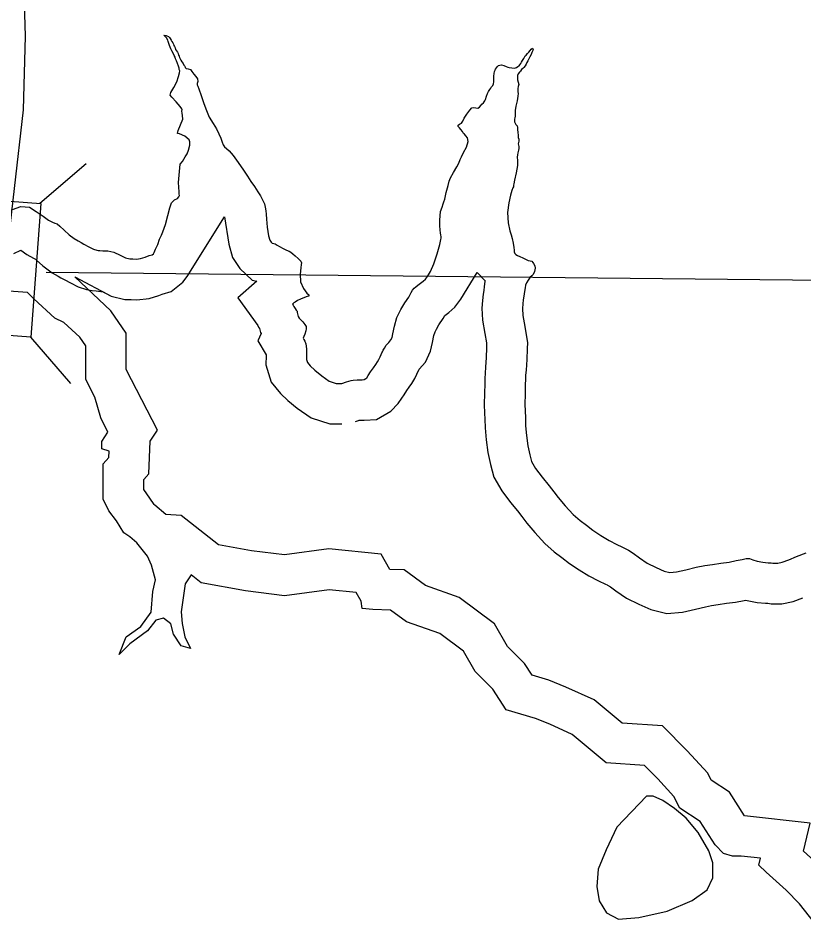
# Model space of a CAD drawing. Extents: x 1662474 to 1856135, y 779280 to 917889.
# Drawn here: x 1736495 to 1737948, y 796203 to 797875 of the extents above; entities that cross this region are included whole.
import ezdxf

# ---------------------------------------------------------------- set-up
doc = ezdxf.new("R2010")
doc.units = 0
for name, color, linetype in [('Exist Hydrographic Lake Shore', 7, 'Continuous'), ('Exist Hydrographic Pond Under 1500 Sq Ft', 7, 'Continuous'), ('Exist Road Secondary Structure Standard Bridge CELL', 7, 'Continuous'), ('Exist Road Secondary Structure Standard Bridge Number Label', 7, 'Continuous'), ('Exist Road Secondary Type 51 Attributed', 7, 'Continuous'), ('Old_Level_44', 7, 'Continuous')]:
    doc.layers.add(name, color=color, linetype=linetype)

msp = doc.modelspace()

# ---------------------------------------------------------------- linework, layer by layer
at = {"layer": 'Exist Hydrographic Lake Shore'}
for points in [[(1736746.8, 797442), (1736749.1, 797448.1), (1736753.4, 797457.2), (1736756.8, 797466.7), (1736758.9, 797471.4), (1736760.4, 797474.3), (1736762.8, 797480.3), (1736767.5, 797494), (1736772.2, 797510.2), (1736775.6, 797524.4), (1736778.8, 797533.9), (1736784, 797539.6), (1736789.6, 797541.8), (1736792.5, 797545.2), (1736793.8, 797547.5), (1736793.2, 797549.9), (1736793, 797554.1), (1736791.6, 797571.7), (1736794.9, 797605.2), (1736798.8, 797610.2), (1736804.2, 797618.9), (1736807.6, 797624.7), (1736810, 797631.2), (1736812.4, 797640.2), (1736812.9, 797646.8), (1736811.6, 797650.4), (1736803.2, 797657.2), (1736793.5, 797661.2), (1736789.6, 797662.2), (1736791.1, 797667.8), (1736795.6, 797677.9), (1736799.5, 797688.8), (1736799.2, 797695.3), (1736798.5, 797699.5), (1736798, 797703.2), (1736798.5, 797706.1), (1736798, 797707.9), (1736794.9, 797712.1), (1736787.2, 797720.5), (1736779.6, 797729.1), (1736776.1, 797732.8), (1736777.8, 797737.6), (1736783.2, 797746.8), (1736788.8, 797757.5), (1736791.9, 797767.2), (1736793.5, 797774), (1736794, 797777.7), (1736793.2, 797780.3), (1736792.8, 797782.7), (1736791.6, 797786.4), (1736790.1, 797791.6), (1736788, 797796.3), (1736786.4, 797800), (1736785.4, 797803.2), (1736783.5, 797806.3), (1736781.8, 797810.2), (1736779.4, 797814.7), (1736777.8, 797818.4), (1736776.5, 797821.6), (1736775.1, 797824.4), (1736774.1, 797828.4), (1736772.8, 797832.1), (1736772.2, 797834.4), (1736769.4, 797838.6), (1736767.2, 797841.2), (1736764.4, 797843.6), (1736768.9, 797843.1), (1736770.4, 797842.8), (1736773.2, 797841.2), (1736774.9, 797839.6), (1736776.5, 797837.6), (1736778.2, 797834.4), (1736779.6, 797832.1), (1736781.1, 797829.4), (1736782.5, 797827.1), (1736783.2, 797824.7), (1736784.4, 797822.9), (1736785.4, 797820.5), (1736786.4, 797817.3), (1736788, 797815), (1736789.6, 797812.1), (1736790.9, 797809.8), (1736791.9, 797807.1), (1736792.8, 797804.8), (1736793.5, 797802.4), (1736794.9, 797800), (1736796.1, 797797.6), (1736797.8, 797794.5), (1736800.1, 797791.1), (1736801.6, 797788.4), (1736803.2, 797786.4), (1736804, 797783.8), (1736806.1, 797781.9), (1736809.8, 797781.6), (1736813.8, 797780.1), (1736816.4, 797776.4), (1736819.8, 797771.4), (1736823.6, 797767.2), (1736826.9, 797762.8), (1736827.6, 797758)], [(1737374.9, 797757.5), (1737374.9, 797762.8), (1737374.9, 797768.2), (1737375.1, 797773), (1737375.9, 797776.4), (1737377, 797778.8), (1737377.8, 797780.9), (1737379.6, 797783.5), (1737381.6, 797785.6), (1737383.5, 797787.7), (1737385.6, 797788.4), (1737388.8, 797788.8), (1737393.2, 797787.7), (1737397.8, 797786.1), (1737400.4, 797784.5), (1737403.2, 797784), (1737407.9, 797783.2), (1737413.1, 797782.9), (1737416.9, 797784.2), (1737419.2, 797785.6), (1737421.4, 797786.9), (1737422.6, 797788.8), (1737424.8, 797791.1), (1737426, 797794), (1737427.9, 797796.9), (1737430, 797800.6), (1737431.2, 797803.4), (1737432.4, 797805.5), (1737434.4, 797806.8), (1737436.8, 797809.8), (1737439.6, 797812.6), (1737442, 797815.5), (1737443.6, 797817.9), (1737446.2, 797819.9), (1737447.2, 797816.6), (1737446.2, 797814.4), (1737445.2, 797811.6), (1737443.6, 797807.9), (1737441.5, 797803.9), (1737439.6, 797800.2), (1737437.9, 797796.6), (1737435.8, 797793.2), (1737434.4, 797790.3), (1737432.4, 797787.1), (1737430.5, 797784.2), (1737428.4, 797781.9), (1737426.2, 797780.1), (1737424, 797777.4), (1737422.1, 797775.1), (1737420, 797772.4), (1737418.8, 797769.3), (1737418.4, 797765.1), (1737418.8, 797761.2), (1737419.8, 797756.7), (1737420.8, 797752.8), (1737420, 797748.8), (1737419.2, 797744.9), (1737419.2, 797741.2), (1737419.2, 797738.9), (1737419.8, 797736), (1737419.2, 797731.2), (1737417.9, 797722.3), (1737415.5, 797712.4), (1737414.2, 797704.5), (1737414, 797698.2), (1737414, 797694), (1737413.8, 797691.1), (1737412.9, 797688.4), (1737413.1, 797686.4), (1737413.1, 797683.8), (1737414, 797680.9), (1737415.5, 797678.5), (1737417.6, 797676.1), (1737418.4, 797673), (1737418.8, 797669.6), (1737419.2, 797664.1), (1737420, 797658.8), (1737420, 797654.9), (1737420.8, 797651.8), (1737420.8, 797648.1), (1737420.2, 797645.2), (1737420, 797642.8), (1737420.2, 797640.7), (1737420.8, 797638.1), (1737420.8, 797634.4), (1737420.2, 797631), (1737419.2, 797626.2), (1737418.4, 797622.6), (1737417.9, 797618.1), (1737418.8, 797612.4), (1737418.4, 797603.2), (1737416.1, 797589.5), (1737413.1, 797575.9), (1737411.6, 797569.3), (1737411.4, 797566.4), (1737410.9, 797563.6), (1737410, 797561.7), (1737407.9, 797556.4), (1737405.6, 797548.3), (1737402.4, 797533.9)], [(1736827.6, 797758), (1736826.2, 797754.6), (1736826, 797752.2), (1736827.4, 797749.6), (1736829.2, 797744.4), (1736833.6, 797732.3), (1736838.6, 797717.6), (1736843.6, 797704.5), (1736848.6, 797692.1), (1736855.8, 797680.3), (1736862, 797670.4), (1736866.5, 797661.2), (1736869.9, 797653.6), (1736872.5, 797646.2), (1736874.4, 797640.9), (1736876.8, 797637.6), (1736880.4, 797634.1), (1736885.4, 797629.9), (1736892.8, 797621.2), (1736901.9, 797608.7), (1736911.6, 797594.5), (1736919.2, 797583.2), (1736925.5, 797573.5), (1736932.4, 797564.3), (1736938.4, 797554.4), (1736943.4, 797546.8), (1736946.2, 797540.4), (1736948.6, 797536), (1736950.5, 797531.8), (1736952, 797525.8), (1736953.1, 797519.2), (1736953.6, 797513.1), (1736954.1, 797503.9), (1736955.8, 797488.8), (1736958.1, 797473.2), (1736960.4, 797464.9), (1736962.8, 797461.4), (1736964.6, 797459.6), (1736968.2, 797458.8), (1736970.6, 797458), (1736974.1, 797455.7), (1736978.5, 797453.1), (1736985.4, 797449.4), (1736991.6, 797446.5), (1736996.4, 797444.4), (1736999.5, 797442.8), (1737003.2, 797439.9), (1737007.6, 797435.7), (1737013.1, 797430.8), (1737017.6, 797425.8), (1737019.2, 797422.9), (1737018.8, 797419.7), (1737017.6, 797413.9), (1737016.4, 797402.1), (1737017.1, 797387.9), (1737022.6, 797375.6), (1737029.2, 797367.2), (1737032.4, 797363.6), (1737032.9, 797361.7), (1737029.8, 797360.9), (1737024.5, 797358.8), (1737017.4, 797355.9), (1737011.6, 797353.6), (1737007.6, 797350.1), (1737004.8, 797348.8), (1737002.4, 797346.8), (1737003.8, 797344.9), (1737004.8, 797342.6), (1737007.6, 797338.9), (1737009.5, 797335.7), (1737010.9, 797333.4), (1737011.4, 797331.5), (1737011.6, 797328.6), (1737012.4, 797326.2), (1737013.1, 797323.6), (1737014.8, 797320.8), (1737017.6, 797317.9), (1737021.6, 797313.7), (1737025.2, 797309.2), (1737027.6, 797305.2), (1737027.9, 797300.8), (1737026.9, 797297.4), (1737025.2, 797291.4), (1737023.6, 797286.6), (1737022.4, 797283.8), (1737023.6, 797281.6), (1737025.5, 797278.2), (1737026.9, 797273.5), (1737027.9, 797269.3), (1737028.4, 797263.6), (1737028.6, 797257), (1737028.6, 797249.9), (1737028.4, 797244.4), (1737030, 797239.1), (1737035.2, 797232.8), (1737043.9, 797224.7), (1737056.5, 797213.9), (1737070.4, 797204.5), (1737083.2, 797200.3), (1737094, 797200.3)], [(1737094, 797200.3), (1737102.1, 797203.2), (1737110.9, 797205.6), (1737114.5, 797206.3), (1737122.1, 797206.9), (1737131.5, 797207.1), (1737135, 797207.4), (1737138.1, 797209.2), (1737139.8, 797210.8), (1737142.4, 797214.8), (1737147, 797221.6), (1737152.2, 797229.2), (1737156.5, 797235.4), (1737159.6, 797239.9), (1737162.2, 797244.6), (1737164.6, 797249.4), (1737166.5, 797253.6), (1737167.5, 797256.4), (1737168.9, 797258.8), (1737170.4, 797261.7), (1737172.8, 797265.6), (1737175.9, 797270.9), (1737180.4, 797275.9), (1737184.6, 797280.9), (1737186.6, 797285.1), (1737188.2, 797291.9), (1737191.1, 797306.1), (1737195.6, 797322.3), (1737202.6, 797336.8), (1737210.2, 797349.1), (1737217.4, 797359.6), (1737222.1, 797368), (1737224.5, 797372.8), (1737227.4, 797375.9), (1737230.5, 797378.8), (1737234.5, 797381.6), (1737239.1, 797385.6), (1737243.9, 797389.2), (1737248.1, 797392.9), (1737252, 797397.9), (1737257.5, 797407.1), (1737263.6, 797421), (1737269.9, 797439.9), (1737274.9, 797456.7), (1737276.8, 797465.9), (1737277.2, 797468.8), (1737277.2, 797471.7), (1737276.8, 797474.1), (1737276.4, 797478.5), (1737275.6, 797483.2), (1737275.1, 797491.9), (1737274.9, 797502.1), (1737275.4, 797509.8), (1737276.4, 797517.6), (1737279.4, 797525.8), (1737281.1, 797532.1), (1737282.5, 797535.7), (1737284, 797540.9), (1737286.6, 797553.3), (1737290.1, 797565.9), (1737291.9, 797574.1), (1737294.8, 797580.3), (1737300, 797590.1), (1737306.1, 797600.2), (1737310.2, 797607.4), (1737312.6, 797613.7), (1737315.2, 797619.2), (1737318.8, 797626.8), (1737324, 797636.8), (1737327.4, 797647.2), (1737326.2, 797653.8), (1737323.1, 797658), (1737320.8, 797660.9), (1737318.8, 797662.2), (1737316.9, 797665.6), (1737313.8, 797669.6), (1737311.4, 797672.7), (1737308.8, 797674.8), (1737308.5, 797677.7), (1737311.4, 797679.2), (1737314.8, 797680.9), (1737317.4, 797685.1), (1737320, 797690.3), (1737324.8, 797697.9), (1737330.5, 797705.2), (1737333.9, 797709.2), (1737337.4, 797710.2), (1737341.2, 797709.2), (1737345.2, 797708.9), (1737348.1, 797710.8), (1737350.5, 797713.7), (1737352.7, 797716.3), (1737355.8, 797718.9), (1737358, 797722.1), (1737359.4, 797724.7), (1737361.5, 797730.8), (1737363.2, 797736), (1737365.1, 797739.9), (1737367.2, 797743.3), (1737369.4, 797745.9)], [(1737369.4, 797745.9), (1737370.6, 797748.1), (1737373.2, 797750.9), (1737374.4, 797753.6), (1737374.9, 797757.5)], [(1737402.4, 797533.9), (1737400, 797516), (1737401.4, 797497.1), (1737404.2, 797482.4), (1737406.9, 797474.6), (1737408.5, 797468.2), (1737410.2, 797459.6), (1737411.6, 797451.2), (1737412.4, 797446.5), (1737412.6, 797443.3), (1737413.8, 797440.4), (1737415.5, 797438.6), (1737418.8, 797436.8), (1737423.1, 797434.9), (1737428.4, 797432.1), (1737433.4, 797429.7), (1737438.1, 797427.6), (1737442, 797426.8), (1737445.2, 797425.8), (1737446.8, 797423.9), (1737448.4, 797421.6), (1737450.5, 797417.6), (1737451.2, 797412.9), (1737449.9, 797406.9), (1737447.5, 797401.6), (1737445.2, 797398.7), (1737442.2, 797396.4), (1737438.4, 797391.1), (1737435.2, 797386.1), (1737433.1, 797381.6), (1737432.4, 797376.9), (1737431.2, 797369.8), (1737430.5, 797361.7), (1737429.1, 797354.4), (1737428.4, 797347.2), (1737427.9, 797338.9), (1737428.6, 797325.5), (1737432.1, 797305.2), (1737435.2, 797286.4), (1737436.8, 797275.9), (1737436.2, 797264.1), (1737435.8, 797244.1), (1737434.4, 797224.9), (1737433.6, 797215.5), (1737433.6, 797212.4), (1737433.1, 797207.6), (1737432.9, 797197.9), (1737432.6, 797180.3), (1737432.1, 797161.9), (1737432.6, 797148.9), (1737433.4, 797137.1), (1737433.6, 797122.1), (1737435.2, 797103.9), (1737437.6, 797085.1), (1737441.2, 797068.2), (1737444.6, 797055.9), (1737452, 797043.1), (1737464.4, 797026.8), (1737477.2, 797011.1), (1737485.6, 797000), (1737494, 796989.5), (1737506.9, 796974.1), (1737521.6, 796958.1), (1737534.1, 796947), (1737545.8, 796938.1), (1737558, 796928.9), (1737572.5, 796919.2), (1737587.8, 796910), (1737601.9, 796902.4), (1737611.4, 796897.9), (1737617.6, 796895.3), (1737623.6, 796891.9), (1737632.4, 796886.4), (1737643.9, 796878), (1737658.4, 796868), (1737674.9, 796859.9), (1737689.5, 796853.3), (1737700.2, 796850.7), (1737712.4, 796851.8), (1737730, 796855.7), (1737749.1, 796860.7), (1737764.9, 796863.8), (1737778.8, 796865.6), (1737794.5, 796868.2), (1737810, 796870.1), (1737823.1, 796872.8), (1737833.9, 796874.8), (1737841.5, 796876.4), (1737847.5, 796876.4), (1737853.6, 796874.1), (1737861.5, 796871.7), (1737872, 796869.6), (1737881.9, 796868.8), (1737887.8, 796868.6), (1737890.4, 796868.2), (1737892.4, 796868), (1737895.4, 796868), (1737900, 796868), (1737907.9, 796869.6), (1737920, 796874.1)], [(1736478.2, 797519.2), (1736500.4, 797527.1), (1736516.4, 797525.8), (1736528.6, 797517.9), (1736541.2, 797509.2), (1736551.2, 797502.1), (1736558.4, 797498.2), (1736562.8, 797496.1), (1736567.2, 797494.8), (1736572.2, 797490.6), (1736580.1, 797483.2), (1736589.2, 797474.8), (1736598.5, 797467.8), (1736606.4, 797463.6), (1736611.6, 797460.4), (1736616.9, 797457.5), (1736626, 797452.8), (1736634.8, 797448.3), (1736640.5, 797446.5), (1736643.1, 797445.9), (1736646.2, 797445.7), (1736651.5, 797445.2), (1736660.8, 797445.2), (1736672.2, 797442.6), (1736684, 797437.3), (1736693.5, 797432.3), (1736701.4, 797430.4), (1736707.1, 797430.4), (1736713.8, 797429.9), (1736721.4, 797430.8), (1736730, 797433.6), (1736737.6, 797436.5), (1736742.9, 797438.1), (1736745.2, 797439.9), (1736746.8, 797442)], [(1737967.7, 796203.2), (1737940.1, 796238.7), (1737915.5, 796263.4), (1737878.5, 796296.9), (1737864.6, 796309.7), (1737867.6, 796322.6), (1737832.1, 796326.5), (1737816.3, 796326.5), (1737799.5, 796331.4), (1737783.8, 796347.2), (1737756.1, 796390.6), (1737718.7, 796415.3), (1737707.8, 796437), (1737678.2, 796469.5), (1737653.5, 796494.2), (1737582.5, 796499.1), (1737519.9, 796551.4), (1737478.4, 796570.2), (1737451.8, 796581), (1737397.6, 796596.8), (1737372.9, 796635.3), (1737340.3, 796667.8), (1737318.6, 796705.3), (1737275.2, 796737.9), (1737213.1, 796759.6), (1737183.5, 796781.3), (1737150.9, 796782.3), (1737131.2, 796784.2), (1737129.2, 796798), (1737120.4, 796813.8), (1737070.5, 796818.8), (1736987.7, 796807.9), (1736915.7, 796816.8), (1736833.8, 796831.6), (1736815, 796846.4), (1736804.2, 796829.6), (1736796.3, 796778.3), (1736798.3, 796756.6), (1736803.2, 796731.9), (1736814.1, 796710.2), (1736796.3, 796715.2), (1736782.5, 796736.9), (1736777.6, 796755.6), (1736763.8, 796766.5), (1736749.9, 796762.5), (1736734.2, 796742.8), (1736701.6, 796719.1), (1736681.9, 796699.4), (1736694.7, 796731.9), (1736722.3, 796750.7), (1736741.1, 796777.3), (1736744, 796815.8), (1736749, 796837.5), (1736742, 796864.1), (1736734.2, 796880.9), (1736714.4, 796905.6), (1736701.6, 796916.4), (1736690.8, 796924.3), (1736676.9, 796946), (1736663.1, 796964.8), (1736652.3, 796986.5), (1736652.3, 797022), (1736652.3, 797051.6), (1736663.1, 797063.4), (1736663.6, 797075.2), (1736649.8, 797079.2), (1736649.8, 797093), (1736660.7, 797109.8), (1736647.8, 797136.4), (1736637, 797174.9), (1736620.2, 797207.4), (1736620.2, 797240), (1736620.2, 797269.6), (1736609.4, 797285.4), (1736579.8, 797313), (1736563, 797320.9), (1736524, 797356.4), (1736512.2, 797368.2), (1736426.4, 797374.1)], [(1737920, 796874.1), (1737934.4, 796880.4), (1737952, 796887.2)]]:
    msp.add_lwpolyline(points, dxfattribs=at)
at = {"layer": 'Exist Hydrographic Pond Under 1500 Sq Ft'}
msp.add_lwpolyline([(1737779.9, 796314.2), (1737772.3, 796336.3), (1737752.4, 796370.5), (1737730.7, 796396.7), (1737709, 796414.9), (1737687, 796429.1), (1737669.2, 796437.3), (1737657.1, 796437.4), (1737602.5, 796379.9), (1737582.2, 796338.1), (1737567.9, 796302.2), (1737565.4, 796270.2), (1737569.3, 796244.2), (1737583.1, 796222.1), (1737605, 796209.8), (1737642.9, 796213.4), (1737695, 796225), (1737741.4, 796244.6), (1737769.4, 796264.3), (1737779.7, 796286.2), (1737779.9, 796310.2), (1737779.9, 796314.2)], dxfattribs=at)
at = {"layer": 'Exist Road Secondary Structure Standard Bridge CELL'}
for p, q in [((1736535.2, 797533), (1736621, 797606.7)), ((1736592.3, 797199.8), (1736518.5, 797285.7))]:
    msp.add_line(p, q, dxfattribs=at)
msp.add_lwpolyline([(1736403.1, 797294.4), (1736421.8, 797541.6), (1736537.3, 797532.8), (1736518.5, 797285.7)], close=True, dxfattribs=at)
at = {"layer": 'Exist Road Secondary Structure Standard Bridge Number Label'}
msp.add_line((1736547.1, 797406), (1738693.4, 797383.9), dxfattribs=at)
at = {"layer": 'Exist Road Secondary Type 51 Attributed'}
msp.add_lwpolyline([(1736471.6, 797414.9), (1736505.1, 797705.9), (1736509, 797842.2), (1736505.9, 797944.6), (1736509, 798059.4), (1736530.5, 798265.3), (1736563.3, 798438.4), (1736610.4, 798718.4), (1736637.3, 798863.6), (1736722.3, 799295), (1736745.4, 799426.1), (1736764.3, 799524.5), (1736788.4, 799643.1), (1736841.9, 799770.9), (1736917, 799915.8), (1737045.3, 800132), (1737095.8, 800235.5), (1737121.9, 800302.1), (1737146.2, 800377.9), (1737170.8, 800468.1), (1737195.7, 800666.8)], dxfattribs=at)
at = {"layer": 'Old_Level_44'}
for points in [[(1736599.8, 797396.9), (1736666.9, 797361.5), (1736692.6, 797355.4), (1736704.3, 797355.4), (1736714.9, 797354.6), (1736737.4, 797357), (1736755.1, 797362.9), (1736761.6, 797365.4), (1736778.1, 797370.3), (1736799.8, 797387.5), (1736807.4, 797397.9), (1736876.9, 797508.1)], [(1736876.9, 797508.1), (1736884.6, 797457.8), (1736891.3, 797432.9), (1736905.3, 797412.7), (1736927.7, 797391), (1736936.7, 797389), (1736901.1, 797358.1), (1736938.3, 797307.3), (1736939.7, 797304), (1736941.3, 797301.9), (1736943.5, 797294.5), (1736944.5, 797292.7), (1736938.4, 797278.6), (1736953.6, 797252.7), (1736953.6, 797251.6), (1736952.9, 797234.7), (1736962.8, 797202.7), (1736980.5, 797181.3), (1736993.8, 797168.8), (1737011, 797154.2), (1737037, 797136.5), (1737071.4, 797125.3), (1737094, 797125.3)], [(1736487.4, 797440.5), (1736500, 797446.5), (1736511.4, 797438.5), (1736523.8, 797431.6), (1736527.4, 797429.8), (1736529.1, 797428.2), (1736540.9, 797417.3), (1736557.9, 797404.4), (1736569.3, 797398.3), (1736574.1, 797395.4), (1736581.5, 797391.3), (1736591.7, 797386), (1736606.3, 797378.6), (1736621.3, 797373.9), (1736632.2, 797371.6), (1736639.7, 797371), (1736647.9, 797370.2), (1736650.4, 797370.2), (1736651.2, 797369.8), (1736666.9, 797361.5), (1736692.6, 797355.4), (1736704.3, 797355.4), (1736714.9, 797354.6), (1736737.4, 797357), (1736755.1, 797362.9), (1736761.6, 797365.4), (1736778.1, 797370.3), (1736799.8, 797387.5), (1736807.4, 797397.9)], [(1737967.2, 796317.7), (1737947.6, 796335.5), (1737959.6, 796387.8), (1737838.3, 796401.3), (1737810.8, 796444.5), (1737776.7, 796466.9), (1737770.3, 796479.8), (1737732.5, 796521.3), (1737686.7, 796567.1), (1737611.9, 796572.3), (1737560.1, 796615.5), (1737508.1, 796639.1), (1737476.5, 796651.9), (1737445.5, 796661), (1737431.7, 796682.6), (1737400.3, 796713.9), (1737375.9, 796756.1), (1737310.9, 796804.8), (1737248.4, 796826.7), (1737209.1, 796855.5), (1737182.5, 796856.3), (1737166.6, 796884.6), (1737069.4, 796894.2), (1736987.4, 796883.5), (1736926.9, 796891), (1736865.6, 796902.1), (1736796.8, 796956.3), (1736768.4, 796958.1), (1736747.9, 796975.4), (1736746.4, 796976.6), (1736738.8, 796988.4), (1736727.3, 797004.1), (1736727.3, 797004.2), (1736727.3, 797022), (1736727.3, 797022.4), (1736736.9, 797032.9), (1736739.4, 797093.5), (1736752.7, 797114), (1736695.2, 797225.6), (1736695.2, 797240), (1736695.2, 797292.9), (1736666.5, 797334.6), (1736599.8, 797396.9)], [(1737119, 797129.6), (1737124.5, 797131.5), (1737126, 797132), (1737135.2, 797132.2), (1737157.6, 797133.8), (1737184.2, 797149.2), (1737198, 797163), (1737204.6, 797172.9), (1737208.9, 797179.2), (1737214.1, 797186.8), (1737218.3, 797193), (1737223.3, 797200.1), (1737228.5, 797209.5), (1737232.4, 797217.3), (1737236, 797225.3), (1737236.5, 797226.2), (1737236.8, 797226.5), (1737248.1, 797239.7), (1737257.7, 797259.9), (1737261.5, 797275.7), (1737264.1, 797288.6), (1737266.1, 797295.7), (1737268.5, 797300.6), (1737273.2, 797308.4), (1737281.1, 797320), (1737284.2, 797325.5), (1737286.5, 797327.4), (1737291.5, 797331.3), (1737302.9, 797341.1), (1737314, 797355.6), (1737343.7, 797405)], [(1737343.7, 797405), (1737358.5, 797389.7), (1737358.3, 797388.7), (1737356.8, 797379.1), (1737356.1, 797372.1), (1737354.9, 797365.2), (1737353.6, 797353.4), (1737352.7, 797339), (1737354, 797317), (1737358.2, 797292.7), (1737361.1, 797274.9), (1737361.5, 797272.1), (1737361.3, 797266.6), (1737360.8, 797247.7), (1737359.6, 797230.6), (1737358.6, 797218.5), (1737358.6, 797216.3), (1737358.2, 797212.5), (1737357.9, 797199.4), (1737357.6, 797181.9), (1737357.1, 797161.5), (1737357.7, 797145.1), (1737358.4, 797134.1), (1737358.7, 797118.1), (1737360.7, 797095.9), (1737363.6, 797072.5), (1737368.4, 797050.4), (1737374.8, 797026.9), (1737389.4, 797001.5), (1737405.5, 796980.3), (1737418.3, 796964.7), (1737426.4, 796954), (1737435.9, 796942.1), (1737450.5, 796924.6), (1737469.1, 796904.4), (1737486.4, 796889.1), (1737500.4, 796878.3), (1737514.6, 796867.6), (1737532.3, 796855.9), (1737550.6, 796844.8), (1737568.2, 796835.3), (1737581, 796829.4), (1737584.3, 796827.9), (1737585, 796827.6), (1737590.3, 796824.2), (1737600.5, 796816.8), (1737620.3, 796803.1), (1737642.9, 796792), (1737665.1, 796782.1), (1737694.5, 796774.9), (1737723.9, 796777.5), (1737747.7, 796782.8), (1737765.9, 796787.6), (1737777, 796789.8), (1737789.8, 796791.4), (1737805.2, 796794), (1737821.9, 796796), (1737837.5, 796799.1), (1737840.4, 796799.7), (1737843.2, 796798.9), (1737861.7, 796795.1), (1737877.4, 796793.9), (1737881.7, 796793.8), (1737887.7, 796793), (1737895.4, 796793), (1737907.4, 796793), (1737928.4, 796797.2), (1737946.1, 796803.7)]]:
    msp.add_lwpolyline(points, dxfattribs=at)

doc.saveas('drawing.dxf')
